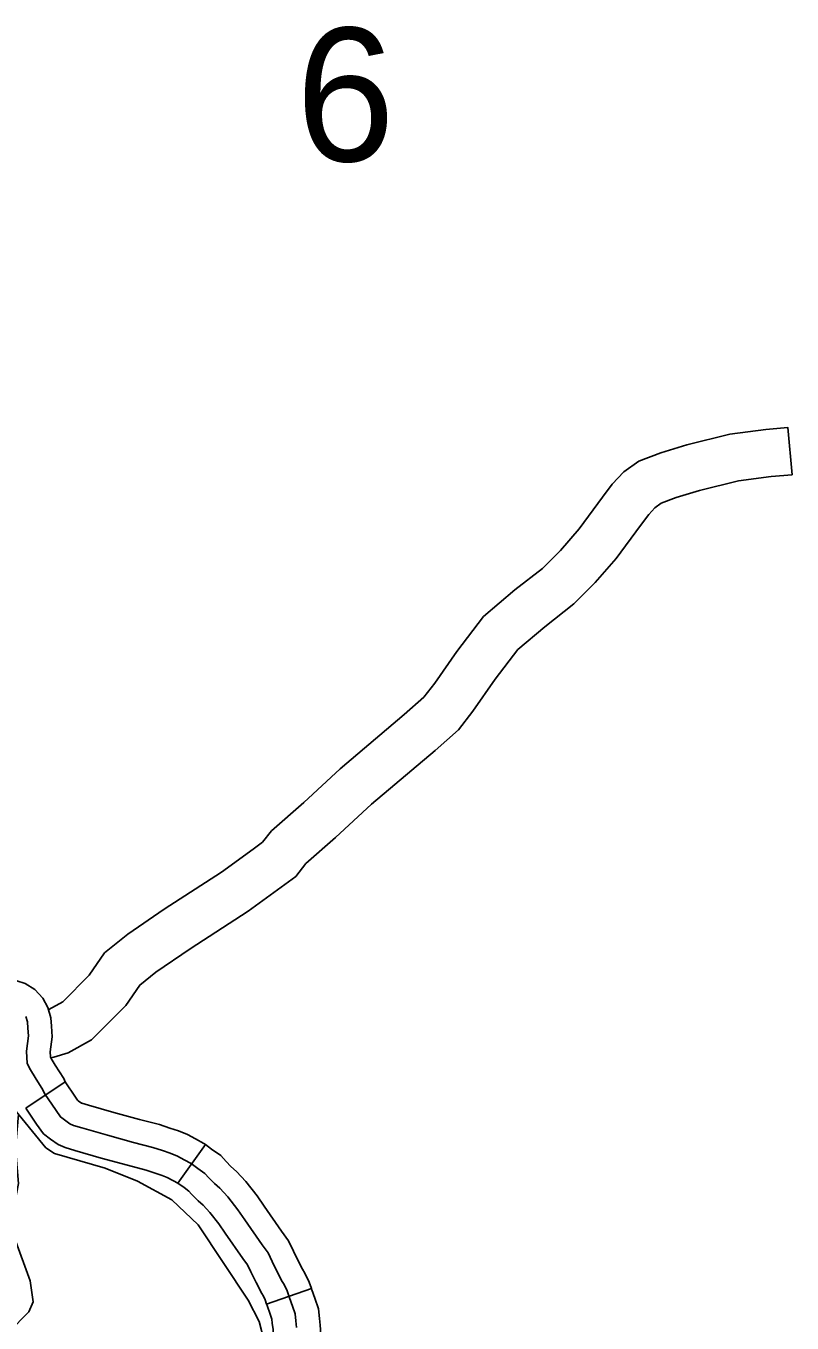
# Model space of a CAD drawing. Extents: x 1377389 to 1380723, y 1168351 to 1170484.
# Drawn here: x 1379567.2 to 1379615.8, y 1169210.4 to 1169292.6 of the extents above; entities that cross this region are included whole.
import ezdxf

# ---------------------------------------------------------------- set-up
doc = ezdxf.new("R2010")
doc.units = 0
doc.layers.add('B_Fill', color=7, linetype='Continuous')

msp = doc.modelspace()

# ---------------------------------------------------------------- linework, layer by layer
at = {"layer": 'B_Fill'}
for p, q in [((1379567.18, 1169224.025), (1379569.676, 1169225.688)), ((1379576.801, 1169219.279), (1379578.555, 1169221.713)), ((1379582.443, 1169211.609), (1379585.279, 1169212.589))]:
    msp.add_line(p, q, dxfattribs=at)
for points in [[(1379568.637, 1169230.284), (1379569.519, 1169230.771), (1379571.194, 1169232.448), (1379572.163, 1169233.881), (1379573.63, 1169235.065), (1379575.942, 1169236.636), (1379579.575, 1169238.993), (1379581.586, 1169240.453), (1379582.182, 1169240.892), (1379582.744, 1169241.605), (1379584.797, 1169243.408), (1379587.096, 1169245.548), (1379591.165, 1169248.976), (1379592.408, 1169250.074), (1379593.103, 1169250.977), (1379594.506, 1169252.984), (1379596.189, 1169255.186), (1379598.183, 1169256.878), (1379599.94, 1169258.246), (1379601.079, 1169259.386), (1379602.252, 1169260.75), (1379603.744, 1169262.753), (1379604.355, 1169263.583), (1379605.081, 1169264.362), (1379606.045, 1169265.043), (1379607.432, 1169265.57), (1379609.084, 1169266.078), (1379611.817, 1169266.752), (1379614.099, 1169267.048), (1379615.494, 1169267.171), (1379615.758, 1169264.183)], [(1379568.739, 1169227.218), (1379568.944, 1169227.259), (1379569.847, 1169227.525), (1379571.341, 1169228.35), (1379573.519, 1169230.53), (1379574.397, 1169231.829), (1379575.418, 1169232.653), (1379577.602, 1169234.136), (1379581.274, 1169236.519), (1379583.358, 1169238.032), (1379584.287, 1169238.718), (1379584.929, 1169239.532), (1379586.809, 1169241.183), (1379589.086, 1169243.302), (1379593.125, 1169246.704), (1379594.611, 1169248.016), (1379595.522, 1169249.202), (1379596.928, 1169251.213), (1379598.377, 1169253.108), (1379600.076, 1169254.55), (1379601.93, 1169255.994), (1379603.28, 1169257.345), (1379604.596, 1169258.873), (1379606.155, 1169260.968), (1379606.668, 1169261.664), (1379607.065, 1169262.09), (1379607.466, 1169262.373), (1379608.407, 1169262.731), (1379609.885, 1169263.186), (1379612.371, 1169263.798), (1379614.424, 1169264.065), (1379615.758, 1169264.183)], [(1379556.428, 1169233.486), (1379560.589, 1169231.645), (1379561.023, 1169231.241), (1379561.423, 1169230.696), (1379561.971, 1169229.396), (1379563.971, 1169226.631), (1379565.422, 1169225.186), (1379568.434, 1169221.52), (1379568.987, 1169221.161), (1379572.194, 1169220.224), (1379574.26, 1169219.404), (1379576.42, 1169218.206), (1379578.095, 1169216.63), (1379581.27, 1169211.849), (1379581.959, 1169210.494), (1379582.285, 1169209.266), (1379583.153, 1169204.773)], [(1379563.717, 1169233.795), (1379564.223, 1169233.419), (1379564.578, 1169233.178), (1379565.067, 1169232.908), (1379566.032, 1169232.408), (1379566.599, 1169232.094), (1379567.135, 1169231.932), (1379567.738, 1169231.555), (1379568.258, 1169231), (1379568.575, 1169230.401), (1379568.757, 1169229.763), (1379568.804, 1169229.222), (1379568.849, 1169228.555), (1379568.715, 1169227.588), (1379568.735, 1169227.273), (1379568.788, 1169227.171), (1379569.037, 1169226.746), (1379569.575, 1169225.903), (1379569.668, 1169225.7), (1379569.676, 1169225.688)], [(1379567.175, 1169229.839), (1379567.275, 1169229.489), (1379567.308, 1169229.107), (1379567.342, 1169228.608), (1379567.209, 1169227.643), (1379567.259, 1169226.862), (1379567.475, 1169226.446), (1379567.757, 1169225.964), (1379568.256, 1169225.182), (1379568.355, 1169224.966), (1379569.086, 1169223.868), (1379569.369, 1169223.469), (1379569.618, 1169223.286), (1379569.967, 1169223.037), (1379570.2, 1169222.937), (1379570.715, 1169222.77), (1379572.343, 1169222.305), (1379574.005, 1169221.856), (1379575.218, 1169221.54), (1379575.833, 1169221.34), (1379576.331, 1169221.174), (1379576.78, 1169220.991), (1379577.212, 1169220.758), (1379577.66, 1169220.509), (1379578.076, 1169220.209), (1379578.525, 1169219.893), (1379578.774, 1169219.611), (1379579.139, 1169219.245), (1379579.472, 1169218.945), (1379579.987, 1169218.397), (1379580.618, 1169217.582), (1379581.05, 1169216.95), (1379582.164, 1169215.37), (1379582.529, 1169214.854), (1379582.795, 1169214.305), (1379583.111, 1169213.64), (1379583.426, 1169213.041), (1379583.559, 1169212.842), (1379583.742, 1169212.443), (1379583.892, 1169212.01), (1379584.074, 1169211.478), (1379584.257, 1169210.979), (1379584.29, 1169210.547), (1379584.34, 1169210.131)], [(1379569.676, 1169225.688), (1379570.323, 1169224.717), (1379570.453, 1169224.534), (1379570.498, 1169224.501), (1379570.707, 1169224.351), (1379570.727, 1169224.343), (1379571.152, 1169224.206), (1379572.745, 1169223.75), (1379574.39, 1169223.306), (1379575.639, 1169222.98), (1379576.302, 1169222.765), (1379576.852, 1169222.581), (1379577.421, 1169222.35), (1379577.932, 1169222.074), (1379578.466, 1169221.777), (1379578.555, 1169221.713)], [(1379566.714, 1169223.614), (1379566.514, 1169221.494), (1379566.718, 1169219.26), (1379566.268, 1169216.94), (1379566.451, 1169215.806), (1379567.452, 1169213.083), (1379567.643, 1169211.749), (1379567.367, 1169211.118), (1379566.1, 1169209.828), (1379565.563, 1169208.726), (1379564.547, 1169205.564), (1379562.414, 1169202.379), (1379556.595, 1169197.529), (1379551.927, 1169192.804), (1379550.17, 1169191.275), (1379549.503, 1169190.448), (1379549.053, 1169189.71), (1379548.193, 1169187.675)], [(1379567.18, 1169224.025), (1379567.85, 1169223.019), (1379568.285, 1169222.404), (1379568.738, 1169222.071), (1379569.227, 1169221.722), (1379569.672, 1169221.531), (1379570.278, 1169221.335), (1379571.941, 1169220.86), (1379573.62, 1169220.406), (1379574.797, 1169220.099), (1379575.364, 1169219.915), (1379575.81, 1169219.766), (1379576.139, 1169219.632), (1379576.491, 1169219.442), (1379576.855, 1169219.24), (1379576.801, 1169219.279)], [(1379578.555, 1169221.713), (1379578.946, 1169221.431), (1379579.533, 1169221.018), (1379579.868, 1169220.638), (1379580.173, 1169220.333), (1379580.522, 1169220.018), (1379581.129, 1169219.371), (1379581.831, 1169218.465), (1379582.283, 1169217.805), (1379583.388, 1169216.235), (1379583.825, 1169215.62), (1379584.147, 1169214.954), (1379584.452, 1169214.312), (1379584.717, 1169213.809), (1379584.874, 1169213.574), (1379585.136, 1169213.001), (1379585.279, 1169212.589)], [(1379576.801, 1169219.279), (1379577.206, 1169218.988), (1379577.516, 1169218.769), (1379577.68, 1169218.584), (1379578.106, 1169218.157), (1379578.421, 1169217.873), (1379578.844, 1169217.422), (1379579.405, 1169216.698), (1379579.818, 1169216.094), (1379580.939, 1169214.504), (1379581.233, 1169214.088), (1379581.442, 1169213.657), (1379581.769, 1169212.968), (1379582.135, 1169212.274), (1379582.245, 1169212.109), (1379582.348, 1169211.884), (1379582.443, 1169211.609)], [(1379585.279, 1169212.589), (1379585.31, 1169212.499), (1379585.488, 1169211.98), (1379585.737, 1169211.301), (1379585.784, 1169210.693), (1379585.834, 1169210.27), (1379585.872, 1169209.709), (1379585.876, 1169209.584), (1379585.935, 1169209.479), (1379586.176, 1169208.623), (1379586.197, 1169208.299), (1379586.294, 1169207.749), (1379586.339, 1169207.236), (1379586.339, 1169206.902), (1379586.355, 1169206.004), (1379586.355, 1169205.351), (1379586.289, 1169204.886), (1379586.238, 1169204.564), (1379586.088, 1169203.56), (1379586.045, 1169203.304), (1379586.005, 1169202.858), (1379585.973, 1169201.669)], [(1379582.443, 1169211.609), (1379582.473, 1169211.521), (1379582.661, 1169210.976), (1379582.777, 1169210.658), (1379582.797, 1169210.4), (1379582.846, 1169209.992), (1379582.875, 1169209.555), (1379582.904, 1169208.749), (1379583.144, 1169208.322), (1379583.203, 1169208.113), (1379583.215, 1169207.938), (1379583.317, 1169207.358), (1379583.339, 1169207.106), (1379583.339, 1169206.874), (1379583.355, 1169205.976), (1379583.355, 1169205.564), (1379583.322, 1169205.331), (1379583.273, 1169205.02), (1379583.125, 1169204.029), (1379583.068, 1169203.686), (1379583.008, 1169203.034), (1379582.974, 1169201.749)]]:
    msp.add_lwpolyline(points, dxfattribs=at)

# ---------------------------------------------------------------- texts
msp.add_text('6', height=8.448, dxfattribs=at).set_placement((1379584.293, 1169284.059))

doc.saveas('drawing.dxf')
